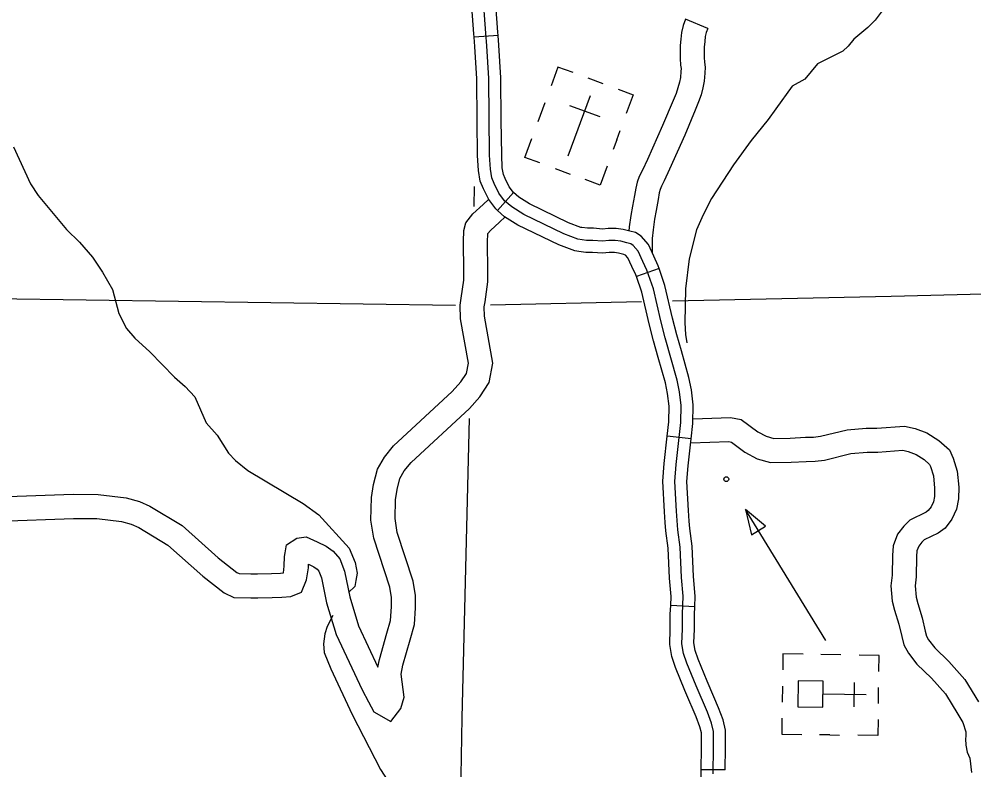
# Model space of a CAD drawing. Extents: x 0 to 3171, y 0 to 2059.
# Drawn here: x 1277.9 to 1377.2, y 982.8 to 1060.8 of the extents above; entities that cross this region are included whole.
import ezdxf

# ---------------------------------------------------------------- set-up
doc = ezdxf.new("R2010")
doc.units = 0
for name, color, linetype in [('Level 35', 7, 'Continuous'), ('Level 45', 7, 'Continuous'), ('Level 46', 7, 'Continuous'), ('Level 5', 7, 'Continuous'), ('Level 57', 7, 'Continuous')]:
    doc.layers.add(name, color=color, linetype=linetype)

msp = doc.modelspace()

# ---------------------------------------------------------------- linework, layer by layer
at = {"layer": 'Level 35'}
for points in [[(1386.683, 1076.685), (1385.767, 1075.846), (1384.176, 1075.238), (1383.333, 1074.791), (1381.75, 1073.714), (1376.719, 1069.363), (1375.466, 1068.509), (1374.013, 1067.636), (1372.076, 1066.821), (1371.487, 1066.144), (1371.181, 1065.439), (1370.369, 1064.091), (1368.937, 1062.967), (1367.87, 1061.949), (1366.923, 1060.699), (1366.169, 1059.919), (1364.704, 1058.728), (1364.099, 1057.984), (1363.557, 1057.475), (1360.928, 1056.149), (1359.603, 1054.56), (1358.281, 1053.838), (1356.584, 1051.472)], [(1356.584, 1051.472), (1355.786, 1050.361), (1354.037, 1048.197), (1352.177, 1045.648), (1349.916, 1042.157), (1349.043, 1040.458), (1348.351, 1038.895), (1347.598, 1035.878), (1347.197, 1032.784), (1347.12, 1029.227), (1347.189, 1028.026), (1347.335, 1027.177)], [(1277.336, 1047.517), (1279.129, 1043.688), (1279.915, 1042.465), (1282.854, 1038.921), (1284.225, 1037.607), (1285.549, 1036.058), (1286.59, 1034.505), (1287.652, 1032.702), (1288.291, 1030.207), (1289.082, 1028.65), (1289.948, 1027.629), (1291.537, 1026.218), (1294.078, 1023.602), (1295.21, 1022.618), (1296.194, 1021.532), (1297.369, 1018.862), (1298.523, 1017.578), (1299.685, 1015.709), (1300.414, 1014.936), (1301.697, 1013.887), (1307.448, 1010.463), (1309.101, 1009.271), (1312.239, 1005.813), (1312.868, 1004.336), (1313.073, 1003.222), (1312.927, 1002.46), (1312.839, 1001.844), (1312.174, 1001.205)], [(1310.56, 998.819), (1309.943, 997.673), (1309.704, 996.935), (1309.571, 995.865), (1309.635, 994.981), (1310.345, 993.272), (1312.57, 988.532), (1315.509, 982.835), (1318.311, 978.504), (1320.118, 976.315), (1321.166, 975.563)]]:
    msp.add_lwpolyline(points, dxfattribs=at)
at = {"layer": 'Level 45'}
for p, q in [((1327.729, 1059.106), (1325.235, 1058.94)), ((1329.31, 1042.791), (1327.667, 1040.907)), ((1344.464, 1034.873), (1342.099, 1034.064)), ((1347.795, 1017.186), (1345.311, 1017.474)), ((1348.167, 999.726), (1345.67, 999.854)), ((1351.329, 982.782), (1348.829, 982.804))]:
    msp.add_line(p, q, dxfattribs=at)
for points in [[(1327.729, 1059.106), (1327.707, 1059.437), (1327.369, 1063.726), (1327.295, 1064.352), (1326.977, 1065.254), (1325.655, 1067.935), (1325.65, 1067.947)], [(1325.235, 1058.94), (1325.214, 1059.256), (1324.88, 1063.481), (1324.845, 1063.783), (1324.669, 1064.282), (1323.383, 1066.891), (1323.351, 1066.965)], [(1346.731, 1018.867), (1346.755, 1020.639), (1346.579, 1022.08), (1346.344, 1023.278), (1345.091, 1027.683), (1344.655, 1029.443), (1343.861, 1032.772), (1343.201, 1034.704), (1342.765, 1035.626), (1342.28, 1036.693), (1341.771, 1037.274), (1341.505, 1037.444), (1341.093, 1037.541), (1340.487, 1037.711), (1339.905, 1037.784), (1339.227, 1037.784), (1338.573, 1037.735), (1337.579, 1037.808), (1336.925, 1037.808), (1335.997, 1037.926), (1334.545, 1038.492), (1330.383, 1040.499), (1329.147, 1041.275), (1328.401, 1041.925), (1327.814, 1042.706), (1327.33, 1043.7), (1327.063, 1044.306), (1326.918, 1045.203), (1326.845, 1046.658), (1326.748, 1054.635), (1326.548, 1058.029), (1326.46, 1059.347), (1326.124, 1063.604)], [(1328.052, 1050.247), (1327.998, 1054.68), (1327.795, 1058.108), (1327.729, 1059.106)], [(1325.552, 1050.216), (1325.499, 1054.591), (1325.3, 1057.951), (1325.234, 1058.94)], [(1327.667, 1040.907), (1327.481, 1041.069), (1326.743, 1042.05), (1326.195, 1043.174), (1325.855, 1043.949), (1325.673, 1045.072), (1325.595, 1046.619), (1325.552, 1050.216)], [(1329.322, 1042.781), (1328.885, 1043.361), (1328.464, 1044.225), (1328.272, 1044.663), (1328.163, 1045.335), (1328.095, 1046.697), (1328.052, 1050.247)], [(1336.441, 1039.13), (1336.308, 1039.147), (1335.044, 1039.639), (1330.988, 1041.595), (1329.895, 1042.282), (1329.31, 1042.791)], [(1336.125, 1036.65), (1335.686, 1036.706), (1334.046, 1037.345), (1329.777, 1039.404), (1328.399, 1040.269), (1327.667, 1040.907)], [(1344.464, 1034.873), (1344.361, 1035.175), (1343.899, 1036.152), (1343.342, 1037.377), (1342.594, 1038.232), (1341.997, 1038.612), (1341.405, 1038.752), (1340.735, 1038.94), (1339.983, 1039.034), (1339.181, 1039.034), (1338.572, 1038.988), (1337.625, 1039.058), (1337.005, 1039.058), (1336.441, 1039.13)], [(1342.099, 1034.064), (1342.041, 1034.233), (1341.631, 1035.1), (1341.218, 1036.008), (1340.976, 1036.284), (1340.781, 1036.33), (1340.239, 1036.482), (1339.828, 1036.534), (1339.273, 1036.534), (1338.573, 1036.482), (1337.534, 1036.558), (1336.846, 1036.558), (1336.125, 1036.65)], [(1346.778, 1026.321), (1346.299, 1028.004), (1345.869, 1029.738), (1345.063, 1033.12), (1344.464, 1034.873)], [(1344.373, 1025.637), (1343.883, 1027.361), (1343.44, 1029.147), (1342.659, 1032.424), (1342.099, 1034.064)], [(1347.795, 1017.186), (1347.98, 1018.787), (1348.006, 1020.707), (1347.814, 1022.277), (1347.56, 1023.57), (1346.778, 1026.321)], [(1345.311, 1017.474), (1345.482, 1018.948), (1345.504, 1020.572), (1345.344, 1021.884), (1345.127, 1022.986), (1344.373, 1025.637)], [(1350.075, 982.383), (1350.099, 985.079), (1350.099, 986.766), (1349.907, 987.633), (1349.474, 988.764), (1348.295, 991.509), (1347.332, 993.868), (1346.995, 994.879), (1346.827, 995.89), (1346.875, 997.431), (1346.875, 998.948), (1346.971, 1000.826), (1346.803, 1002.776), (1346.635, 1005.93), (1346.394, 1007.735), (1346.284, 1009.655), (1346.105, 1012.767), (1346.226, 1014.5), (1346.731, 1018.867)], [(1345.099, 1008.488), (1345.036, 1009.584), (1344.853, 1012.774), (1344.981, 1014.615), (1345.311, 1017.474)], [(1347.595, 1008.632), (1347.532, 1009.727), (1347.358, 1012.759), (1347.471, 1014.385), (1347.795, 1017.186)], [(1345.67, 999.854), (1345.719, 1000.804), (1345.556, 1002.689), (1345.389, 1005.814), (1345.149, 1007.617), (1345.099, 1008.488)], [(1348.167, 999.726), (1348.224, 1000.848), (1348.05, 1002.863), (1347.88, 1006.046), (1347.639, 1007.854), (1347.595, 1008.632)], [(1347.248, 990.777), (1347.142, 991.026), (1346.159, 993.434), (1345.779, 994.577), (1345.574, 995.806), (1345.625, 997.451), (1345.625, 998.98), (1345.67, 999.854)], [(1349.545, 991.764), (1349.448, 991.992), (1348.505, 994.302), (1348.212, 995.181), (1348.08, 995.974), (1348.125, 997.412), (1348.125, 998.916), (1348.167, 999.726)], [(1351.329, 982.782), (1351.349, 985.074), (1351.349, 986.903), (1351.107, 987.994), (1350.632, 989.235), (1349.545, 991.764)], [(1348.829, 982.804), (1348.849, 985.085), (1348.849, 986.629), (1348.706, 987.272), (1348.315, 988.294), (1347.248, 990.777)], [(1349.423, 973.942), (1349.339, 975.287), (1349.221, 976.468), (1348.855, 980.157), (1348.825, 982.38), (1348.829, 982.804)]]:
    msp.add_lwpolyline(points, dxfattribs=at)
at = {"layer": 'Level 46'}
for points in [[(1349.526, 1059.829), (1347.211, 1060.776), (1346.95, 1060.136), (1346.795, 1059.392), (1346.713, 1058.731), (1346.66, 1058.05), (1346.634, 1057.444), (1346.634, 1056.711), (1346.691, 1056.026), (1346.75, 1055.672), (1346.734, 1055.353), (1346.671, 1054.722), (1346.569, 1054.234), (1346.418, 1053.65), (1346.229, 1053.083), (1345.908, 1052.326), (1344.822, 1049.742), (1343.255, 1046.218), (1342.738, 1045.088), (1342.401, 1044.439), (1342.181, 1043.841), (1342.031, 1043.242), (1341.905, 1042.483), (1341.688, 1041.375), (1341.511, 1040.389), (1341.361, 1039.214), (1341.308, 1038.775)], [(1349.526, 1059.829), (1349.351, 1059.402), (1349.263, 1058.982), (1349.201, 1058.48), (1349.156, 1057.9), (1349.134, 1057.39), (1349.134, 1056.814), (1349.174, 1056.335), (1349.26, 1055.816), (1349.228, 1055.166), (1349.145, 1054.342), (1349.005, 1053.666), (1348.817, 1052.94), (1348.57, 1052.198), (1348.212, 1051.354), (1347.117, 1048.75), (1345.534, 1045.189), (1344.985, 1043.991), (1344.692, 1043.427), (1344.573, 1043.104), (1344.481, 1042.733), (1344.365, 1042.038), (1344.145, 1040.915), (1343.983, 1040.01), (1343.842, 1038.905), (1343.73, 1037.99), (1343.73, 1036.522)], [(1275.771, 1011.144), (1283.539, 1011.418), (1286.148, 1011.389), (1289.074, 1011.061), (1290.439, 1010.661), (1291.527, 1010.194), (1294.88, 1008.169), (1298.622, 1004.833), (1300.551, 1003.311), (1300.816, 1003.189), (1302.022, 1003.159), (1302.702, 1003.171), (1304.17, 1003.195), (1305.09, 1003.242), (1305.401, 1003.263), (1305.501, 1003.956), (1305.507, 1004.948), (1305.587, 1005.334), (1305.738, 1006.159), (1306.786, 1006.858), (1307.786, 1006.992), (1308.916, 1006.497), (1309.85, 1006.029), (1310.594, 1005.522), (1311.284, 1004.715), (1311.763, 1003.439), (1312.308, 1000.761), (1313.217, 997.741), (1315.23, 993.451), (1315.395, 994.244), (1316.164, 996.973), (1316.545, 998.319), (1316.654, 999.734), (1316.654, 1000.68), (1316.467, 1001.778), (1314.797, 1006.852), (1314.505, 1008.746), (1314.559, 1011.071), (1314.761, 1012.439), (1315.183, 1014.021), (1315.899, 1015.282), (1316.855, 1016.445), (1322.955, 1022.101), (1323.854, 1023.091), (1324.444, 1023.983), (1324.647, 1025.048), (1323.813, 1029.657), (1323.771, 1031.057), (1323.895, 1031.794), (1324.147, 1033.677), (1324.162, 1034.613), (1324.134, 1037.679), (1324.172, 1038.823), (1324.366, 1039.619), (1325.084, 1040.553), (1326.158, 1041.523), (1326.732, 1042.066)], [(1275.838, 1008.645), (1283.57, 1008.917), (1285.995, 1008.89), (1288.579, 1008.601), (1289.591, 1008.304), (1290.382, 1007.965), (1293.389, 1006.149), (1297.014, 1002.917), (1299.234, 1001.166), (1300.238, 1000.702), (1302.013, 1000.658), (1302.745, 1000.671), (1304.254, 1000.696), (1305.238, 1000.746), (1306.165, 1000.808), (1307.302, 1001.239), (1307.819, 1002.521), (1308, 1003.769), (1308.002, 1004.158), (1308.58, 1003.869), (1308.911, 1003.644), (1309.098, 1003.425), (1309.352, 1002.747), (1309.881, 1000.15), (1310.876, 996.845), (1313.578, 991.087), (1314.246, 989.849), (1314.799, 988.816), (1316.582, 987.796), (1317.597, 989.15), (1317.958, 990.356), (1317.634, 992.731), (1317.825, 993.65), (1318.57, 996.294), (1319.018, 997.879), (1319.153, 999.638), (1319.153, 1000.891), (1318.901, 1002.381), (1317.236, 1007.438), (1317.009, 1008.909), (1317.055, 1010.858), (1317.214, 1011.933), (1317.516, 1013.066), (1317.967, 1013.86), (1318.679, 1014.726), (1324.734, 1020.341), (1325.834, 1021.552), (1326.807, 1023.022), (1327.189, 1025.037), (1326.306, 1029.918), (1326.278, 1030.886), (1326.367, 1031.421), (1326.645, 1033.49), (1326.662, 1034.605), (1326.634, 1037.649), (1326.662, 1038.482), (1326.67, 1038.514), (1326.928, 1038.849), (1327.855, 1039.687), (1328.442, 1040.242)], [(1347.986, 1019.269), (1351.88, 1019.399), (1353.004, 1019.202), (1354.717, 1017.922), (1355.6, 1017.45), (1356.372, 1017.227), (1358.09, 1017.27), (1359.67, 1017.342), (1360.517, 1017.365), (1361.228, 1017.447), (1363.995, 1018.121), (1365.968, 1018.282), (1367.099, 1018.282), (1369.98, 1018.517), (1371.067, 1018.268), (1372.299, 1017.812), (1373.524, 1017.02), (1374.646, 1016.032), (1375.021, 1015.159), (1375.427, 1013.834), (1375.604, 1012.172), (1375.584, 1010.956), (1375.384, 1009.864), (1374.905, 1008.82), (1374.2, 1007.902), (1373.481, 1007.389), (1371.998, 1006.68), (1371.772, 1006.446), (1371.441, 1006.027), (1371.261, 1005.543), (1371.225, 1004.957), (1371.177, 1002.854), (1371.067, 1001.892), (1371.169, 1000.738), (1371.347, 1000.057), (1371.808, 998.574), (1372.131, 997.21), (1372.26, 996.672), (1372.471, 996.281), (1373.119, 995.45), (1374.581, 994.058), (1376.254, 992.177), (1377.669, 989.851)], [(1347.745, 1016.759), (1351.705, 1016.891), (1351.985, 1016.842), (1353.372, 1015.806), (1354.654, 1015.121), (1356.048, 1014.718), (1358.179, 1014.772), (1359.761, 1014.844), (1360.694, 1014.869), (1361.667, 1014.981), (1364.395, 1015.646), (1366.07, 1015.782), (1367.2, 1015.782), (1369.798, 1015.994), (1370.351, 1015.867), (1371.174, 1015.562), (1372.011, 1015.021), (1372.571, 1014.528), (1372.67, 1014.298), (1372.966, 1013.33), (1373.102, 1012.059), (1373.088, 1011.204), (1372.981, 1010.622), (1372.751, 1010.119), (1372.444, 1009.72), (1372.206, 1009.55), (1370.514, 1008.742), (1369.887, 1008.094), (1369.234, 1007.266), (1368.788, 1006.065), (1368.727, 1005.061), (1368.68, 1003.024), (1368.555, 1001.923), (1368.697, 1000.31), (1368.943, 999.369), (1369.395, 997.914), (1369.699, 996.63), (1369.906, 995.772), (1370.369, 994.911), (1371.261, 993.767), (1372.782, 992.319), (1374.236, 990.685), (1375.516, 988.581), (1376.022, 987.694), (1376.338, 986.739), (1376.351, 986.303), (1376.313, 985.998), (1376.347, 985.357), (1376.485, 984.633), (1376.766, 983.986), (1376.947, 982.503)]]:
    msp.add_lwpolyline(points, dxfattribs=at)
at = {"layer": 'Level 5'}
for points in [[(1325.24, 1043.404), (1325.203, 1041.315)], [(1237.756, 1032.548), (1265.676, 1031.899), (1323.311, 1031.076)], [(1345.842, 1031.509), (1368.582, 1032.009), (1412.427, 1033.123)], [(1326.95, 1031.094), (1342.615, 1031.438)], [(1324.73, 1019.31), (1323.947, 988.179), (1323.208, 943.995)]]:
    msp.add_lwpolyline(points, dxfattribs=at)
at = {"layer": 'Level 57'}
for p, q in [((1338.647, 1054.089), (1337.082, 1054.663)), ((1332.577, 1052.082), (1331.86, 1050.126)), ((1337.283, 1052.814), (1334.989, 1046.555)), ((1335.144, 1051.823), (1338.288, 1050.671)), ((1336.136, 1049.685), (1336.136, 1049.685)), ((1336.136, 1049.685), (1336.136, 1049.685)), ((1340.048, 1048.251), (1340.401, 1049.215)), ((1340.048, 1048.251), (1339.684, 1047.259)), ((1333.641, 1045.273), (1335.206, 1044.7)), ((1363.362, 994.738), (1361.279, 994.772)), ((1364.747, 991.85), (1364.707, 989.35)), ((1357.282, 991.493), (1357.255, 989.826)), ((1365.977, 990.58), (1361.49, 990.652)), ((1367.254, 989.666), (1367.281, 991.333)), ((1362.201, 986.423), (1361.145, 986.439)), ((1362.201, 986.423), (1363.228, 986.406))]:
    msp.add_line(p, q, dxfattribs=at)
for points in [[(1335.509, 1055.239), (1333.944, 1055.813), (1333.227, 1053.857)], [(1340.204, 1053.519), (1341.768, 1052.946), (1341.052, 1050.989)], [(1332.068, 1045.85), (1330.503, 1046.424), (1331.22, 1048.38)], [(1339.044, 1045.512), (1338.328, 1043.556), (1336.763, 1044.13)], [(1361.779, 996.226), (1353.454, 1009.826)], [(1359.419, 994.802), (1357.336, 994.835), (1357.309, 993.168)], [(1367.308, 993.008), (1367.334, 994.675), (1365.251, 994.708)], [(1357.229, 988.169), (1357.202, 986.503), (1359.285, 986.469)], [(1367.227, 988.009), (1367.201, 986.342), (1365.118, 986.376)]]:
    msp.add_lwpolyline(points, dxfattribs=at)
for points in [[(1354.06, 1007.207), (1355.51, 1008.095), (1353.454, 1009.826)], [(1358.868, 989.35), (1361.468, 989.308), (1361.512, 992.005), (1358.911, 992.047)]]:
    msp.add_lwpolyline(points, close=True, dxfattribs=at)
msp.add_circle((1351.443, 1012.991), 0.25, dxfattribs=at)

doc.saveas('drawing.dxf')
